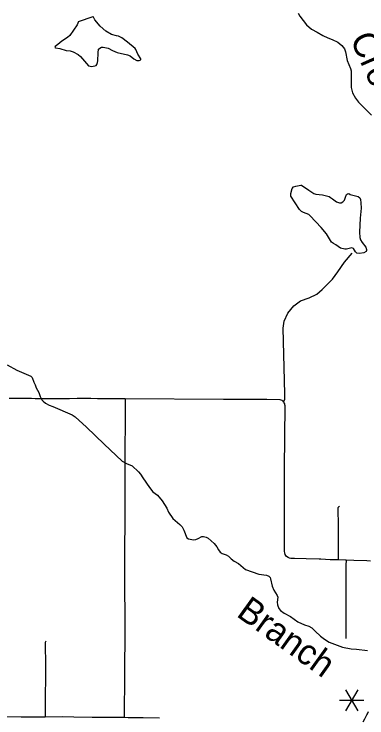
# Model space of a CAD drawing. Extents: x -19 to 366, y -4 to 359.
# Drawn here: x 145.912 to 147.018, y 185.978 to 188.183 of the extents above; entities that cross this region are included whole.
import ezdxf

# ---------------------------------------------------------------- set-up
doc = ezdxf.new("R2010")
doc.units = 0
for name, color, linetype in [('R_Contour Annot', 7, 'Continuous'), ('R_ROW', 7, 'Continuous'), ('R_ROW Annot', 7, 'Continuous'), ('R_Striping', 7, 'Continuous'), ('R_Survey Control', 7, 'Continuous'), ('R_Temp Easement', 7, 'Continuous'), ('Sheet Fence', 7, 'Continuous'), ('T_Vehicle Path Lt Minor', 7, 'Continuous')]:
    doc.layers.add(name, color=color, linetype=linetype)

msp = doc.modelspace()

# ---------------------------------------------------------------- linework, layer by layer
at = {"layer": 'R_Contour Annot'}
for points in [[(147.0067, 185.9656), (147.0115, 185.9757), (147.0144, 185.9812)], [(147.0144, 185.9812), (147.0182, 185.9882), (147.0197, 185.991), (147.0234, 185.9982)]]:
    msp.add_lwpolyline(points, dxfattribs=at)
at = {"layer": 'R_ROW'}
for points in [[(146.2601, 186.978), (146.2495, 186.978), (146.2389, 186.9781), (146.2341, 186.9782), (146.2268, 186.9782), (146.1999, 186.9783), (146.183, 186.9783), (146.173, 186.9783), (146.1528, 186.9784), (146.1394, 186.9785), (146.123, 186.9785), (146.1102, 186.9785), (146.0853, 186.9783), (146.0554, 186.9783), (146.0407, 186.9783), (146.03, 186.9783), (146.0153, 186.9782), (146.0024, 186.9782), (145.9897, 186.9783), (145.9785, 186.9783), (145.9671, 186.9784), (145.9488, 186.9785), (145.9199, 186.9785), (145.897, 186.9784)], [(146.2601, 186.978), (146.2593, 186.7461), (146.2593, 186.7282)], [(146.7046, 186.9753), (146.5686, 186.9756), (146.2601, 186.978)], [(146.8683, 186.4753), (146.8277, 186.4763), (146.7913, 186.4774), (146.7797, 186.4782), (146.7753, 186.4791), (146.7711, 186.4808), (146.7661, 186.4842), (146.7642, 186.4866), (146.7619, 186.4906), (146.7605, 186.495), (146.7601, 186.4996), (146.7599, 186.5106), (146.7599, 186.5966), (146.7597, 186.6194), (146.7597, 186.6716), (146.7595, 186.7243), (146.7598, 186.7492), (146.7598, 186.7611), (146.7614, 186.9555), (146.7612, 186.9588), (146.7604, 186.962), (146.7591, 186.9651), (146.7573, 186.9679), (146.7551, 186.9704), (146.7532, 186.9719)], [(146.9528, 186.4718), (146.9528, 186.4723), (146.9289, 186.4731)], [(146.977, 186.4715), (146.9528, 186.4723)], [(146.0113, 186.2186), (146.0098, 186.215), (146.0096, 186.2113), (146.0093, 186.1947), (146.0104, 186.1589), (146.0105, 186.1413), (146.0101, 186.0905), (146.0094, 186.0608), (146.0097, 186.0293), (146.0099, 186.0228), (146.0097, 186.0178), (146.0095, 186.0056), (146.0097, 185.981)], [(146.0097, 185.981), (145.9667, 185.981), (145.9346, 185.9811), (145.8678, 185.9818), (145.7905, 185.9822), (145.7829, 185.9824), (145.7567, 185.9832)], [(146.2549, 185.9793), (146.1567, 185.9796), (146.0993, 185.9807), (146.0628, 185.9813), (146.0097, 185.981)]]:
    msp.add_lwpolyline(points, dxfattribs=at)
at = {"layer": 'R_ROW Annot'}
msp.add_lwpolyline([(146.757, 186.9683), (146.7583, 186.9718)], dxfattribs=at)
at = {"layer": 'R_Striping'}
for points in [[(146.7532, 186.9719), (146.7525, 186.9725), (146.7496, 186.9741), (146.7464, 186.9752), (146.746, 186.9752), (146.7046, 186.9753)], [(146.2593, 186.7282), (146.2593, 186.6888), (146.2596, 186.6356), (146.2578, 186.4654), (146.2587, 186.2173), (146.2581, 186.1516), (146.2576, 186.1129), (146.2579, 186.0714), (146.2575, 186.0254), (146.2575, 186.0106), (146.2574, 185.9793)], [(146.9319, 186.6406), (146.9317, 186.6406), (146.9294, 186.6389), (146.9271, 186.6365), (146.9266, 186.6334), (146.9268, 186.6248), (146.9274, 186.5896), (146.9277, 186.5472), (146.9281, 186.5182), (146.9276, 186.4732)], [(146.9276, 186.4732), (146.9025, 186.474), (146.8738, 186.4751), (146.8683, 186.4753)], [(146.9289, 186.4731), (146.9276, 186.4732)], [(146.9528, 186.4718), (146.9527, 186.4693), (146.9523, 186.4603), (146.9523, 186.4368), (146.9519, 186.4063), (146.952, 186.3602), (146.9515, 186.2762), (146.9516, 186.2504), (146.9515, 186.2269)], [(147.0292, 186.4695), (147.0178, 186.4702), (146.9771, 186.4715)], [(146.3682, 185.9773), (146.3168, 185.9781), (146.2789, 185.9785), (146.2716, 185.9786), (146.2693, 185.9785), (146.2574, 185.9793), (146.2549, 185.9793)]]:
    msp.add_lwpolyline(points, dxfattribs=at)
at = {"layer": 'R_Survey Control'}
msp.add_lwpolyline([(146.7583, 186.9718), (146.7602, 186.9772), (146.7609, 186.9939), (146.7557, 187.1997), (146.7583, 187.2209), (146.7698, 187.2459), (146.789, 187.2696), (146.8102, 187.285), (146.8371, 187.2946), (146.8615, 187.3055), (146.8781, 187.3202), (146.9102, 187.3529), (146.9268, 187.3754), (146.948, 187.4061), (146.9717, 187.4337)], dxfattribs=at)
at = {"layer": 'R_Temp Easement'}
for points in [[(146.802, 188.1855), (146.8082, 188.1762), (146.8289, 188.1492), (146.8442, 188.1358), (146.8621, 188.1267), (146.8801, 188.1164), (146.8959, 188.1085), (146.9088, 188.1036), (146.9273, 188.0951), (146.9398, 188.0851), (146.9479, 188.0739), (146.9505, 188.0645), (146.9558, 188.0375)], [(146.1142, 188.1594), (146.1097, 188.149), (146.0867, 188.1164), (146.0797, 188.1099), (146.0621, 188.0979), (146.0494, 188.0876), (146.0411, 188.0821), (146.0402, 188.0786), (146.0417, 188.0769), (146.055, 188.0753), (146.0755, 188.0693), (146.0873, 188.0676), (146.0975, 188.065), (146.1127, 188.0567), (146.12, 188.0505), (146.1455, 188.021), (146.1556, 188.0186), (146.1689, 188.0224), (146.1717, 188.0257), (146.1738, 188.031), (146.1747, 188.0365), (146.1751, 188.0615), (146.177, 188.0733), (146.1804, 188.0768), (146.1857, 188.0791), (146.1916, 188.0793), (146.2068, 188.0763), (146.221, 188.0691), (146.2355, 188.0626), (146.2678, 188.0559), (146.2754, 188.0523), (146.2875, 188.0428), (146.297, 188.038), (146.3037, 188.038), (146.309, 188.0403), (146.3097, 188.0429), (146.2994, 188.0575), (146.2937, 188.0725), (146.2914, 188.0757), (146.268, 188.0952), (146.2495, 188.1084), (146.2396, 188.1144), (146.2326, 188.1148), (146.2178, 188.1189), (146.1997, 188.1294), (146.182, 188.1451), (146.1652, 188.1652)], [(146.1142, 188.1594), (146.1602, 188.1756)], [(146.1652, 188.1652), (146.1602, 188.1756)], [(146.9558, 188.0375), (146.9665, 188.0131), (146.9681, 188.0055), (146.9691, 187.9785), (146.9681, 187.9622), (146.9689, 187.9527), (146.9729, 187.9364), (146.9817, 187.9195), (146.9918, 187.9069), (147.0017, 187.8963), (147.032, 187.8664)], [(146.997, 187.5441), (146.9943, 187.4998), (146.9963, 187.4837), (146.9982, 187.4763), (147.003, 187.4674), (147.015, 187.4532), (147.017, 187.4452), (147.017, 187.4428), (147.0153, 187.439), (147.0086, 187.4351), (146.995, 187.433), (146.9866, 187.4337), (146.9821, 187.4379), (146.9756, 187.4485), (146.9712, 187.4504), (146.9667, 187.4503), (146.9541, 187.4472), (146.9485, 187.4467), (146.9348, 187.4496), (146.9205, 187.4604), (146.9133, 187.4644), (146.9074, 187.4689), (146.891, 187.4946), (146.8745, 187.5151), (146.8402, 187.5512), (146.8355, 187.555), (146.8188, 187.5612), (146.8134, 187.5644), (146.8066, 187.5706), (146.7791, 187.6132), (146.7792, 187.621), (146.7839, 187.637), (146.7875, 187.6421), (146.7954, 187.6444), (146.811, 187.6467), (146.8129, 187.6468), (146.8363, 187.6311)], [(146.8363, 187.6311), (146.8511, 187.6215), (146.8574, 187.619), (146.8792, 187.6167), (146.8994, 187.6116), (146.9043, 187.6088), (146.9102, 187.6039), (146.9228, 187.595), (146.9325, 187.592), (146.937, 187.5922), (146.9427, 187.5945), (146.948, 187.5999), (146.9506, 187.6096), (146.954, 187.6181), (146.9568, 187.6202), (146.9612, 187.6206), (146.9659, 187.6184), (146.9901, 187.6118), (146.9958, 187.6071), (146.9979, 187.6022), (146.9994, 187.5921), (147.0003, 187.5756), (146.997, 187.5441)], [(145.8908, 187.0845), (145.9204, 187.0677), (145.9495, 187.0555), (145.9643, 187.0489), (145.9689, 187.0444), (145.9735, 187.03), (145.9783, 187.022), (145.9816, 187.0122), (145.9898, 186.9972), (145.9942, 186.9851), (145.9992, 186.9752), (146.0034, 186.9701), (146.0106, 186.9648), (146.022, 186.9582), (146.0338, 186.9537), (146.0944, 186.9274), (146.103, 186.9217), (146.1388, 186.8889), (146.1939, 186.8357), (146.2504, 186.783), (146.2649, 186.7749), (146.2822, 186.7685), (146.3022, 186.7496), (146.3081, 186.7421), (146.3156, 186.7299), (146.3364, 186.7), (146.3474, 186.6866), (146.3611, 186.6764), (146.3764, 186.6582), (146.3909, 186.6357), (146.3965, 186.6232), (146.4091, 186.6027), (146.4317, 186.5846), (146.4384, 186.5769), (146.4445, 186.5668), (146.4537, 186.5429), (146.4589, 186.539), (146.4741, 186.5362), (146.4813, 186.5372), (146.4887, 186.5399), (146.5004, 186.5464), (146.5061, 186.5464), (146.5137, 186.5445), (146.5205, 186.5409), (146.539, 186.5245), (146.5472, 186.5143), (146.5526, 186.5044), (146.5577, 186.4978), (146.5642, 186.4935), (146.5767, 186.489), (146.5836, 186.485)], [(146.5836, 186.485), (146.5929, 186.4763), (146.6022, 186.4691), (146.6157, 186.4618), (146.6374, 186.4431), (146.6796, 186.4288), (146.7035, 186.4251), (146.7102, 186.4219), (146.7142, 186.4182), (146.7157, 186.4142), (146.7211, 186.3909), (146.7265, 186.3785), (146.737, 186.3621), (146.7384, 186.3562), (146.7367, 186.3404), (146.7375, 186.3323), (146.7421, 186.3209), (146.7473, 186.3143), (146.7581, 186.3065), (146.7785, 186.296), (146.8019, 186.279), (146.8222, 186.2694), (146.8361, 186.2658), (146.8458, 186.2608), (146.8553, 186.25), (146.8728, 186.2339), (146.885, 186.2247), (146.8997, 186.2152), (146.9413, 186.2004), (146.9682, 186.1946), (146.9849, 186.1938), (147.0203, 186.1892)]]:
    msp.add_lwpolyline(points, dxfattribs=at)
at = {"layer": 'Sheet Fence'}
for points in [[(154.1159, 1.8709), (153.9063, 10.4874), (153.696, 19.1041), (153.485, 27.7209), (153.2733, 36.3378), (153.0608, 44.9549), (152.8476, 53.5721), (152.6337, 62.1894), (152.419, 70.8069), (152.2036, 79.4245), (151.9875, 88.0422), (151.7707, 96.6601), (151.5531, 105.2782), (151.3348, 113.8963), (151.1158, 122.5147), (150.8961, 131.1331), (150.6757, 139.7517), (150.4545, 148.3704), (150.2326, 156.9893), (150.0101, 165.6083), (149.7867, 174.2275), (149.5627, 182.8468), (149.338, 191.4662), (149.1125, 200.0858), (148.8864, 208.7055), (148.6595, 217.3254), (148.4319, 225.9454), (148.2037, 234.5655), (147.9747, 243.1858), (147.745, 251.8063), (147.5146, 260.4269), (147.2835, 269.0476), (147.0517, 277.6685), (146.8191, 286.2895), (146.5859, 294.9106), (146.352, 303.5319), (146.1174, 312.1534), (145.8821, 320.775), (145.6461, 329.3967), (145.4094, 338.0186), (145.172, 346.6406)], [(146.7783, 1.697), (146.5788, 10.3131), (146.3785, 18.9294), (146.1776, 27.5458), (145.9759, 36.1624), (145.7736, 44.7791), (145.5705, 53.396), (145.3668, 62.013), (145.1624, 70.6301), (144.9572, 79.2474), (144.7514, 87.8648), (144.5449, 96.4823), (144.3377, 105.1), (144.1299, 113.7179), (143.9213, 122.3359), (143.712, 130.954), (143.5021, 139.5723), (143.2915, 148.1907), (143.0802, 156.8092), (142.8682, 165.4279), (142.6555, 174.0468), (142.4422, 182.6658), (142.2282, 191.2849), (142.0135, 199.9042), (141.7981, 208.5236), (141.582, 217.1432), (141.3653, 225.7629), (141.1479, 234.3828), (140.9298, 243.0028), (140.711, 251.623), (140.4916, 260.2433), (140.2715, 268.8638), (140.0508, 277.4844), (139.8293, 286.1051), (139.6072, 294.726), (139.3845, 303.3471), (139.161, 311.9683), (138.937, 320.5896), (138.7122, 329.2111), (138.4868, 337.8328), (138.2607, 346.4546)], [(0, 180.8999), (7.1228, 180.9044), (14.2457, 180.9176), (21.3685, 180.9397), (28.4912, 180.9706), (35.614, 181.0103), (42.7366, 181.0589), (49.8592, 181.1163), (56.9818, 181.1825), (64.1042, 181.2575), (71.2266, 181.3414), (78.3488, 181.4341), (85.4709, 181.5357), (92.5929, 181.646), (99.7147, 181.7652), (106.8364, 181.8933), (113.9579, 182.0301), (121.0793, 182.1758), (128.2005, 182.3303), (135.3214, 182.4936), (142.4422, 182.6658), (149.5627, 182.8468), (156.683, 183.0366), (163.8031, 183.2352), (170.9229, 183.4427), (178.0425, 183.659), (185.1617, 183.8841), (192.2807, 184.1181), (199.3994, 184.3608), (206.5178, 184.6124), (213.6359, 184.8728), (220.7537, 185.1421), (227.8711, 185.4201), (234.9881, 185.707), (242.1048, 186.0027), (249.2212, 186.3073), (256.3371, 186.6206), (263.4526, 186.9428), (270.5678, 187.2738), (277.6825, 187.6136), (284.7968, 187.9622), (291.9107, 188.3197), (299.0241, 188.6859), (306.1371, 189.061), (313.2495, 189.4449), (320.3615, 189.8377), (327.4731, 190.2392), (334.5841, 190.6495), (341.6946, 191.0687)]]:
    msp.add_spline(points, degree=3, dxfattribs=at)
at = {"layer": 'T_Vehicle Path Lt Minor'}
for p, q in [((146.989, 186.0665), (146.9511, 186.0009)), ((146.9511, 186.0665), (146.989, 186.0009)), ((146.9322, 186.0337), (147.0079, 186.0337))]:
    msp.add_line(p, q, dxfattribs=at)

# ---------------------------------------------------------------- texts
at = {"layer": 'R_Temp Easement'}
for s, rotation, p in [('Creek', 293.8021, (146.9642, 188.1067)), ('Branch', 324.3383, (146.6056, 186.2991))]:
    msp.add_text(s, height=0.08, rotation=rotation, dxfattribs=at).set_placement(p)

doc.saveas('drawing.dxf')
